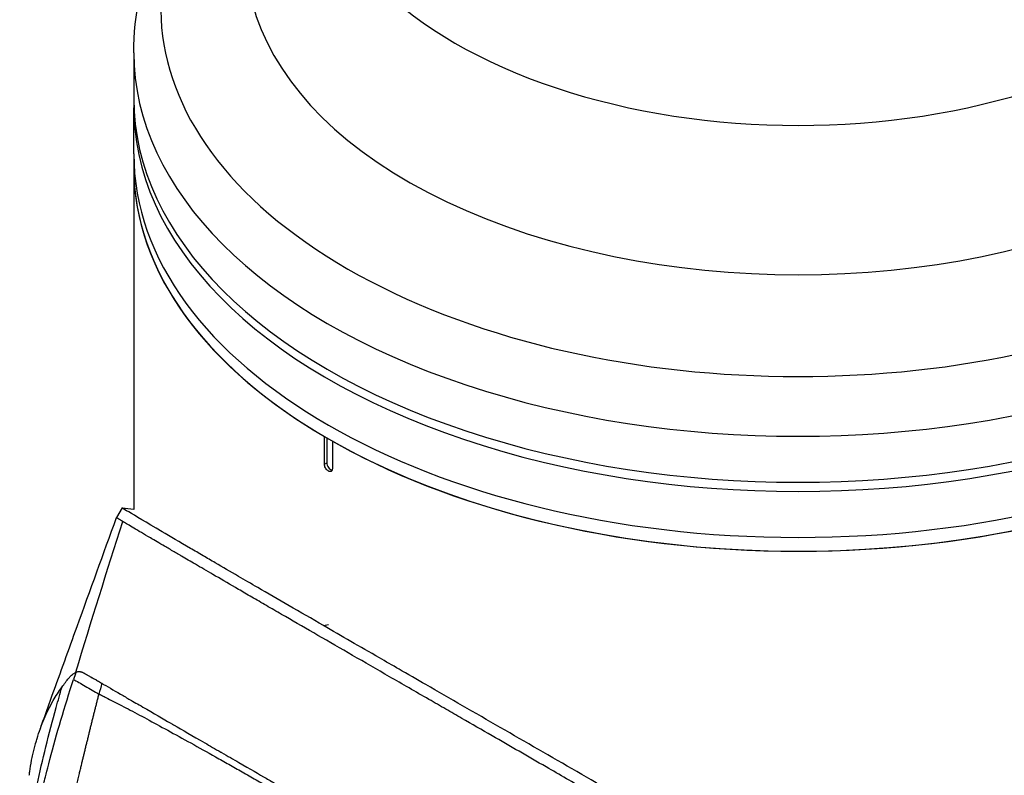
# Model space of a CAD drawing. Header units: millimetres. Extents: x 0 to 4378, y 0 to 2376.
# Tile 307 of 339: x 2535 to 2622, y 1163 to 1230. Entities that reach past the tile are written whole.
import ezdxf

# ---------------------------------------------------------------- set-up
doc = ezdxf.new("R2010")
doc.units = ezdxf.units.MM
doc.header["$LTSCALE"] = 0.2
doc.layers.add('01_Object Line', color=4, linetype='Continuous')

# ---------------------------------------------------------------- blocks, each defined once
blk = doc.blocks.new('Blk$A32R2-0W24N')
for p, q in [((-163.935, 192.951), (-163.935, 188.868)), ((-163.935, 183.969), (-163.935, 188.052)), ((-163.935, 183.969), (-163.935, 182.744)), ((-163.935, 182.744), (-163.935, 152.397)), ((-147.006, 156.413), (-147.006, 158.863)), ((-146.794, 158.739), (-146.794, 156.536)), ((-146.299, 158.455), (-146.299, 156.005)), ((-147.006, 156.413), (-146.794, 156.536)), ((-164.971, 152.527), (-165.471, 151.661)), ((-163.934, 152.397), (-163.943, 152.402)), ((-147.079, 142.073), (-146.655, 142.188)), ((-165.899, 136.444), (-165.9, 136.443)), ((-164.832, 135.827), (-164.833, 135.826))]:
    blk.add_line(p, q)
for centre, major_axis, ratio, start_param, end_param in [((-104.935, 196.87), (-56.6, 0), 0.57735, 5.575267, 10.132696), ((-104.935, 201.524), (49, 0), 0.57735, 2.641527, 6.783251), ((-104.935, 211.322), (-43, 0), 0.57735, 0, 3.141593), ((-104.935, 192.951), (-59, 0), 0.57735, 0, 3.141593), ((-104.935, 188.052), (59, 0), 0.57735, 3.129608, 6.29517), ((-104.935, 188.868), (-59, 0), 0.57735, 0, 3.141593), ((-104.935, 183.969), (59, 0), 0.57735, 3.141593, 6.283185), ((-104.935, 183.969), (59, 0), 0.57735, 3.141593, 6.283185), ((-104.935, 182.744), (-59, 0), 0.57735, 0, 0.776923), ((-104.935, 182.744), (59, 0), 0.57735, 3.141593, 6.283185), ((-104.935, 182.744), (59, 0), 0.57735, 3.935465, 6.283185), ((-146.44, 156.332), (0.25, -0.433), 0.57735, 3.926991, 5.844637), ((-27.42, 71.665), (-89.237, 135.697), 0.881923, 0.609, 0.613506), ((73.904, 179.503), (-180.139, -312.009), 0.577359, 5.163887, 5.166806)]:
    blk.add_ellipse(centre, major_axis=major_axis, ratio=ratio, start_param=start_param, end_param=end_param)
for points, knots in [([(-163.935, 192.951), (-163.935, 196.315), (-163.202, 199.668), (-160.474, 205.937), (-158.491, 208.855), (-153.726, 213.984), (-150.997, 216.233), (-147.935, 218.234)], [3.9269908, 3.9269908, 3.9269908, 3.9269908, 4.1731827, 4.1731827, 4.4193746, 4.4193746, 4.6506401, 4.6506401, 4.6506401, 4.6506401]), ([(-146.299, 156.005), (-146.299, 155.959), (-146.306, 155.917), (-146.319, 155.881), (-146.332, 155.846), (-146.352, 155.816), (-146.377, 155.794), (-146.402, 155.773), (-146.432, 155.759), (-146.466, 155.754), (-146.5, 155.749), (-146.538, 155.753), (-146.576, 155.765), (-146.602, 155.773), (-146.628, 155.785), (-146.654, 155.8), (-146.694, 155.823), (-146.734, 155.854), (-146.771, 155.891), (-146.808, 155.927), (-146.843, 155.971), (-146.874, 156.017), (-146.905, 156.064), (-146.932, 156.115), (-146.953, 156.166), (-146.973, 156.217), (-146.989, 156.269), (-146.997, 156.319), (-147.003, 156.351), (-147.006, 156.383), (-147.006, 156.413)], [0, 0, 0, 0, 0.107468, 0.107468, 0.107468, 0.214935, 0.214935, 0.214935, 0.322405, 0.322405, 0.322405, 0.429877, 0.429877, 0.429877, 0.5, 0.5, 0.5, 0.607468, 0.607468, 0.607468, 0.714935, 0.714935, 0.714935, 0.822405, 0.822405, 0.822405, 0.929877, 0.929877, 0.929877, 1, 1, 1, 1]), ([(-147.079, 142.073), (-148.138, 142.685), (-149.158, 143.274), (-151.11, 144.404), (-152.041, 144.943), (-153.515, 145.799), (-154.083, 146.129), (-155.358, 146.87), (-156.047, 147.271), (-157.067, 147.866), (-157.425, 148.075), (-158.164, 148.507), (-158.541, 148.727), (-159.86, 149.498), (-160.696, 149.989), (-162.856, 151.259), (-163.821, 151.831), (-164.656, 152.331), (-164.833, 152.438), (-164.956, 152.516), (-164.974, 152.528), (-164.971, 152.527)], [0, 0, 0, 0, 0.449356, 0.449356, 0.898467, 0.898467, 1.197468, 1.197468, 1.595858, 1.595858, 1.82337, 1.82337, 2.083118, 2.083118, 2.775822, 2.775822, 4.159486, 4.159486, 4.850949, 4.850949, 5.191637, 5.191637, 5.191637, 5.191637]), ([(-172.262, 132.863), (-172.253, 132.888), (-172.244, 132.913), (-172.207, 133.014), (-172.18, 133.09), (-172.071, 133.393), (-171.99, 133.62), (-171.663, 134.529), (-171.418, 135.21), (-170.438, 137.931), (-169.703, 139.966), (-167.8, 145.233), (-166.635, 148.453), (-165.471, 151.661)], [0, 0, 0, 0, 0.008057, 0.008057, 0.032228, 0.032228, 0.104742, 0.104742, 0.322298, 0.322298, 0.975246, 0.975246, 2.01898, 2.01898, 2.01898, 2.01898]), ([(-164.894, 151.308), (-164.898, 151.311), (-164.913, 151.32), (-164.944, 151.338), (-164.956, 151.345), (-164.992, 151.367), (-165.015, 151.381), (-165.081, 151.42), (-165.121, 151.445), (-165.233, 151.512), (-165.293, 151.549), (-165.372, 151.597), (-165.398, 151.613), (-165.438, 151.638), (-165.452, 151.647), (-165.468, 151.658), (-165.472, 151.661), (-165.471, 151.661)], [-1.0542714, -1.0542714, -1.0542714, -1.0542714, -1.0160112, -1.0160112, -0.9911733, -0.9911733, -0.9414979, -0.9414979, -0.8421441, -0.8421441, -0.6435636, -0.6435636, -0.5113721, -0.5113721, -0.3790245, -0.3790245, -0.2702681, -0.2702681, -0.2702681, -0.2702681]), ([(-112.865, 121.21), (-112.882, 121.219), (-112.946, 121.256), (-113.087, 121.338), (-113.143, 121.37), (-113.31, 121.466), (-113.421, 121.53), (-113.756, 121.723), (-113.979, 121.851), (-114.649, 122.237), (-115.097, 122.495), (-116.443, 123.27), (-117.343, 123.788), (-120.051, 125.347), (-121.868, 126.393), (-124.895, 128.136), (-126.105, 128.832), (-128.922, 130.454), (-130.525, 131.377), (-133.014, 132.81), (-133.91, 133.326), (-135.275, 134.113), (-135.749, 134.385), (-136.722, 134.946), (-137.222, 135.234), (-138.905, 136.204), (-140.073, 136.877), (-142.336, 138.182), (-143.431, 138.813), (-145.557, 140.04), (-146.587, 140.634), (-148.58, 141.785), (-149.542, 142.341), (-150.697, 143.009), (-150.926, 143.142), (-151.606, 143.535), (-152.047, 143.791), (-152.921, 144.298), (-153.351, 144.547), (-154.162, 145.018), (-154.543, 145.24), (-155.612, 145.861), (-156.274, 146.246), (-157.449, 146.931), (-157.969, 147.235), (-158.893, 147.774), (-159.303, 148.014), (-159.778, 148.292), (-159.862, 148.341), (-160.085, 148.472), (-160.222, 148.552), (-160.649, 148.802), (-160.927, 148.966), (-161.657, 149.394), (-162.08, 149.643), (-163.041, 150.209), (-163.529, 150.497), (-164.133, 150.855), (-164.314, 150.962), (-164.514, 151.081), (-164.553, 151.105), (-164.647, 151.16), (-164.7, 151.192), (-164.776, 151.238), (-164.801, 151.252), (-164.837, 151.274), (-164.848, 151.281), (-164.878, 151.299), (-164.891, 151.306), (-164.894, 151.308)], [-1.691817, -1.691817, -1.691817, -1.691817, -1.685693, -1.685693, -1.681725, -1.681725, -1.673789, -1.673789, -1.657916, -1.657916, -1.626174, -1.626174, -1.562675, -1.562675, -1.435698, -1.435698, -1.351034, -1.351034, -1.238185, -1.238185, -1.174022, -1.174022, -1.139664, -1.139664, -1.103057, -1.103057, -1.015385, -1.015385, -0.929461, -0.929461, -0.843958, -0.843958, -0.758525, -0.758525, -0.737003, -0.737003, -0.694304, -0.694304, -0.650672, -0.650672, -0.610004, -0.610004, -0.533695, -0.533695, -0.466986, -0.466986, -0.408715, -0.408715, -0.396001, -0.396001, -0.374521, -0.374521, -0.328153, -0.328153, -0.246913, -0.246913, -0.125005, -0.125005, -0.064057, -0.064057, -0.04882, -0.04882, -0.025982, -0.025982, -0.014544, -0.014544, -0.008825, -0.008825, -0.000001, -0.000001, -0.000001, -0.000001]), ([(-53.697, 88.054), (-53.7, 88.055), (-53.725, 88.072), (-53.811, 88.124), (-53.848, 88.147), (-53.974, 88.223), (-54.077, 88.285), (-54.442, 88.503), (-54.759, 88.691), (-55.911, 89.37), (-56.951, 89.979), (-59.07, 91.215), (-60.022, 91.769), (-62.096, 92.974), (-62.954, 93.471), (-63.29, 93.668), (-63.35, 93.702), (-63.594, 93.845), (-63.779, 93.953), (-64.732, 94.512), (-65.564, 94.998), (-67.429, 96.089), (-68.473, 96.699), (-70.07, 97.632), (-70.567, 97.923), (-71.243, 98.317), (-71.402, 98.411), (-71.728, 98.601), (-71.892, 98.696), (-72.393, 98.986), (-72.749, 99.193), (-73.775, 99.788), (-74.449, 100.179), (-76.763, 101.52), (-78.447, 102.495), (-81.041, 103.997), (-81.913, 104.502), (-83.245, 105.273), (-83.696, 105.533), (-85.116, 106.355), (-86.083, 106.914), (-88.011, 108.028), (-88.956, 108.574), (-90.863, 109.676), (-91.814, 110.225), (-93.711, 111.321), (-94.654, 111.865), (-99.276, 114.533), (-103.105, 116.741), (-108.708, 119.969), (-110.395, 120.941), (-115.078, 123.638), (-118.108, 125.382), (-125.732, 129.772), (-130.307, 132.405), (-135.83, 135.586), (-136.92, 136.214), (-138.799, 137.297), (-139.595, 137.756), (-140.968, 138.547), (-141.55, 138.883), (-142.986, 139.711), (-143.831, 140.199), (-145.485, 141.153), (-146.292, 141.619), (-147.079, 142.073)], [0.000001, 0.000001, 0.000001, 0.000001, 0.020999, 0.020999, 0.03362, 0.03362, 0.058853, 0.058853, 0.10929, 0.10929, 0.210139, 0.210139, 0.277387, 0.277387, 0.343259, 0.343259, 0.357255, 0.357255, 0.400141, 0.400141, 0.572106, 0.572106, 0.758153, 0.758153, 0.839265, 0.839265, 0.865124, 0.865124, 0.885821, 0.885821, 0.936976, 0.936976, 1.031169, 1.031169, 1.255712, 1.255712, 1.367089, 1.367089, 1.423303, 1.423303, 1.543936, 1.543936, 1.662482, 1.662482, 1.779397, 1.779397, 1.892284, 1.892284, 2.327177, 2.327177, 2.51121, 2.51121, 2.83327, 2.83327, 3.318061, 3.318061, 3.439024, 3.439024, 3.529698, 3.529698, 3.597738, 3.597738, 3.699741, 3.699741, 3.801674, 3.801674, 3.801674, 3.801674]), ([(-173.359, 120.93), (-173.063, 122.818), (-172.734, 124.458), (-172.442, 125.795), (-172.224, 126.797), (-172.033, 127.601), (-171.889, 128.191), (-171.828, 128.444), (-171.67, 129.102), (-171.385, 130.191), (-170.784, 132.482), (-170.084, 134.853), (-169.285, 137.305)], [0, 0, 0, 0, 0.25, 0.25, 0.25, 0.375, 0.375, 0.375, 0.5, 0.5, 0.5, 1, 1, 1, 1]), ([(-170.309, 136.628), (-170.114, 136.9), (-169.911, 137.164), (-169.7, 137.419), (-169.661, 137.466), (-169.635, 137.497), (-169.621, 137.513), (-169.595, 137.542), (-169.569, 137.57), (-169.542, 137.597), (-169.493, 137.645), (-169.442, 137.692), (-169.386, 137.737), (-169.314, 137.794), (-169.211, 137.866), (-169.074, 137.946)], [-1, -1, -1, -1, -0.5, -0.5, -0.5, -0.4375, -0.4375, -0.4375, -0.375, -0.375, -0.375, -0.25, -0.25, -0.25, 0, 0, 0, 0]), ([(-169.285, 137.305), (-169.153, 137.228), (-168.993, 137.136), (-168.817, 137.034), (-168.64, 136.932), (-168.446, 136.82), (-168.244, 136.704), (-168.042, 136.587), (-167.833, 136.467), (-167.627, 136.347), (-167.421, 136.228), (-167.217, 136.111), (-167.026, 136)], [0, 0, 0, 0, 0.249993, 0.249993, 0.249993, 0.499995, 0.499995, 0.499995, 0.749998, 0.749998, 0.749998, 1, 1, 1, 1]), ([(-169.074, 137.946), (-169.072, 137.947), (-169.071, 137.947), (-169.069, 137.948), (-169.046, 137.958), (-169.021, 137.967), (-168.995, 137.975), (-168.971, 137.982), (-168.945, 137.988), (-168.919, 137.993), (-168.915, 137.994), (-168.911, 137.994), (-168.907, 137.995), (-168.861, 138.002), (-168.815, 138.005), (-168.771, 138.002), (-168.763, 138.001), (-168.756, 138.001), (-168.748, 138), (-168.731, 137.998), (-168.715, 137.995), (-168.699, 137.993), (-168.674, 137.989), (-168.65, 137.983), (-168.628, 137.977), (-168.616, 137.974), (-168.605, 137.971), (-168.594, 137.968), (-168.59, 137.966), (-168.577, 137.964), (-168.557, 137.956), (-168.547, 137.953), (-168.535, 137.948), (-168.521, 137.942), (-168.52, 137.942), (-168.519, 137.941), (-168.518, 137.941), (-168.507, 137.937), (-168.497, 137.932), (-168.486, 137.928), (-168.471, 137.922), (-168.457, 137.915), (-168.442, 137.908), (-168.435, 137.905), (-168.428, 137.901), (-168.42, 137.897), (-168.353, 137.864), (-168.261, 137.812), (-168.142, 137.74), (-168.067, 137.694), (-167.995, 137.652), (-167.926, 137.613), (-167.894, 137.594), (-167.862, 137.577), (-167.831, 137.56), (-167.795, 137.54), (-167.728, 137.504), (-167.629, 137.451), (-167.616, 137.443), (-167.602, 137.436), (-167.587, 137.428), (-167.484, 137.372), (-167.398, 137.326), (-167.333, 137.289), (-167.328, 137.286), (-167.323, 137.283), (-167.317, 137.28), (-167.205, 137.217), (-167.095, 137.152), (-166.986, 137.084), (-166.927, 137.047), (-166.869, 137.009), (-166.81, 136.97), (-166.801, 136.964), (-166.792, 136.958), (-166.783, 136.952)], [0, 0, 0, 0, 0.0021802, 0.0021802, 0.0021802, 0.0349898, 0.0349898, 0.0349898, 0.0665186, 0.0665186, 0.0665186, 0.0714286, 0.0714286, 0.0714286, 0.1321946, 0.1321946, 0.1321946, 0.1428571, 0.1428571, 0.1428571, 0.1638774, 0.1638774, 0.1638774, 0.197224, 0.197224, 0.197224, 0.2142857, 0.2142857, 0.2142857, 0.2376364, 0.2376364, 0.2376364, 0.2489714, 0.2489714, 0.2489714, 0.25, 0.25, 0.25, 0.2648779, 0.2648779, 0.2648779, 0.2857143, 0.2857143, 0.2857143, 0.3001586, 0.3001586, 0.3001586, 0.4285714, 0.4285714, 0.4285714, 0.525964, 0.525964, 0.525964, 0.5714286, 0.5714286, 0.5714286, 0.6658539, 0.6658539, 0.6658539, 0.6785714, 0.6785714, 0.6785714, 0.7857143, 0.7857143, 0.7857143, 0.7919818, 0.7919818, 0.7919818, 0.9202925, 0.9202925, 0.9202925, 0.9895013, 0.9895013, 0.9895013, 1, 1, 1, 1]), ([(-174.068, 118.665), (-173.749, 121.582), (-173.236, 124.673), (-172.529, 127.939), (-172.05, 130.151), (-171.482, 132.443), (-170.824, 134.815), (-170.658, 135.414), (-170.486, 136.018), (-170.309, 136.628)], [-1, -1, -1, -1, -0.459072, -0.459072, -0.459072, -0.092566, -0.092566, -0.092566, 0, 0, 0, 0]), ([(-173.219, 128.783), (-173.206, 128.891), (-173.191, 129.002), (-173.175, 129.116), (-173.13, 129.432), (-173.074, 129.773), (-173.005, 130.133), (-172.973, 130.293), (-172.94, 130.458), (-172.903, 130.627), (-172.868, 130.785), (-172.83, 130.947), (-172.79, 131.111), (-172.751, 131.267), (-172.71, 131.425), (-172.665, 131.585), (-172.659, 131.61), (-172.652, 131.635), (-172.645, 131.659), (-172.609, 131.785), (-172.571, 131.915), (-172.531, 132.05), (-172.445, 132.333), (-172.346, 132.634), (-172.23, 132.95), (-172.129, 133.226), (-172.016, 133.513), (-171.889, 133.81), (-171.669, 134.322), (-171.406, 134.861), (-171.088, 135.414), (-170.859, 135.813), (-170.6, 136.22), (-170.309, 136.628)], [0.8422083, 0.8422083, 0.8422083, 0.8422083, 0.849008, 0.849008, 0.849008, 0.8678821, 0.8678821, 0.8678821, 0.876305, 0.876305, 0.876305, 0.8842189, 0.8842189, 0.8842189, 0.8917062, 0.8917062, 0.8917062, 0.8928571, 0.8928571, 0.8928571, 0.9031342, 0.9031342, 0.9031342, 0.9247967, 0.9247967, 0.9247967, 0.9437386, 0.9437386, 0.9437386, 0.9764071, 0.9764071, 0.9764071, 1, 1, 1, 1]), ([(-166.783, 136.952), (-166.761, 136.939), (-166.738, 136.926), (-166.715, 136.913), (-166.683, 136.895), (-166.651, 136.876), (-166.619, 136.858), (-166.1, 136.559), (-165.519, 136.225), (-164.88, 135.855), (-164.61, 135.699), (-164.33, 135.537), (-164.039, 135.369), (-163.845, 135.257), (-163.654, 135.146), (-163.467, 135.038), (-163.234, 134.903), (-163.007, 134.771), (-162.788, 134.645), (-161.818, 134.083), (-161.014, 133.619), (-160.484, 133.312), (-160.443, 133.289), (-160.402, 133.265), (-160.36, 133.241), (-159.625, 132.816), (-158.725, 132.297), (-157.624, 131.661), (-157.183, 131.407), (-156.71, 131.134), (-156.203, 130.842), (-156.185, 130.832), (-156.168, 130.821), (-156.15, 130.811), (-155.601, 130.494), (-155.086, 130.197), (-154.611, 129.924), (-153.605, 129.343), (-152.784, 128.87), (-152.187, 128.525), (-151.825, 128.316), (-151.545, 128.155), (-151.351, 128.042), (-151.336, 128.034), (-151.322, 128.026), (-151.308, 128.018), (-151.035, 127.86), (-150.766, 127.705), (-150.501, 127.552), (-150.209, 127.383), (-149.921, 127.217), (-149.638, 127.054), (-149.025, 126.7), (-148.436, 126.36), (-147.874, 126.036), (-147.233, 125.665), (-146.628, 125.316), (-146.063, 124.99), (-145.384, 124.598), (-144.764, 124.24), (-144.208, 123.919), (-143.555, 123.542), (-142.989, 123.215), (-142.517, 122.942), (-142.448, 122.903), (-142.38, 122.863), (-142.312, 122.824), (-141.547, 122.382), (-140.9, 122.009), (-140.38, 121.709), (-139.694, 121.313), (-139.229, 121.045), (-138.992, 120.908), (-138.469, 120.608), (-137.617, 120.119), (-136.419, 119.433), (-136.087, 119.243), (-135.728, 119.037), (-135.342, 118.816), (-134.168, 118.144), (-133.171, 117.571), (-132.361, 117.105), (-132.087, 116.947), (-131.835, 116.802), (-131.604, 116.668), (-130.404, 115.975), (-129.287, 115.323), (-128.259, 114.716), (-128.173, 114.665), (-128.087, 114.615), (-128.003, 114.565), (-127.96, 114.539), (-127.917, 114.514), (-127.874, 114.489), (-127.86, 114.481), (-127.846, 114.472), (-127.832, 114.464)], [0, 0, 0, 0, 0.00361, 0.00361, 0.00361, 0.008721, 0.008721, 0.008721, 0.090486, 0.090486, 0.090486, 0.125, 0.125, 0.125, 0.141082, 0.141082, 0.141082, 0.161133, 0.161133, 0.161133, 0.25, 0.25, 0.25, 0.254893, 0.254893, 0.254893, 0.340688, 0.340688, 0.340688, 0.375, 0.375, 0.375, 0.375879, 0.375879, 0.375879, 0.403474, 0.403474, 0.403474, 0.461942, 0.461942, 0.461942, 0.497315, 0.497315, 0.497315, 0.5, 0.5, 0.5, 0.513913, 0.513913, 0.513913, 0.529261, 0.529261, 0.529261, 0.562572, 0.562572, 0.562572, 0.600636, 0.600636, 0.600636, 0.646363, 0.646363, 0.646363, 0.7, 0.7, 0.7, 0.702738, 0.702738, 0.702738, 0.733893, 0.733893, 0.733893, 0.775, 0.775, 0.775, 0.833716, 0.833716, 0.833716, 0.85, 0.85, 0.85, 0.906076, 0.906076, 0.906076, 0.925, 0.925, 0.925, 0.990784, 0.990784, 0.990784, 0.996291, 0.996291, 0.996291, 0.999075, 0.999075, 0.999075, 1, 1, 1, 1]), ([(-169.315, 126.606), (-169.268, 126.807), (-169.222, 127.005), (-169.177, 127.198), (-169.151, 127.31), (-169.125, 127.419), (-169.09, 127.569), (-169.054, 127.718), (-169.01, 127.907), (-168.969, 128.079), (-168.949, 128.165), (-168.929, 128.247), (-168.909, 128.33), (-168.89, 128.414), (-168.869, 128.499), (-168.849, 128.584), (-168.829, 128.669), (-168.809, 128.754), (-168.789, 128.838), (-168.758, 128.965), (-168.728, 129.092), (-168.698, 129.219), (-168.667, 129.346), (-168.637, 129.472), (-168.607, 129.599), (-168.576, 129.726), (-168.546, 129.853), (-168.515, 129.98), (-168.49, 130.085), (-168.464, 130.191), (-168.439, 130.296), (-168.413, 130.402), (-168.388, 130.507), (-168.362, 130.613), (-168.337, 130.718), (-168.311, 130.824), (-168.285, 130.929), (-168.257, 131.045), (-168.229, 131.161), (-168.201, 131.277), (-168.173, 131.393), (-168.144, 131.509), (-168.116, 131.625), (-168.087, 131.741), (-168.059, 131.857), (-168.031, 131.973), (-168.004, 132.084), (-167.976, 132.194), (-167.949, 132.305), (-167.922, 132.415), (-167.895, 132.526), (-167.868, 132.636), (-167.84, 132.747), (-167.813, 132.858), (-167.786, 132.968), (-167.758, 133.081), (-167.73, 133.194), (-167.702, 133.307), (-167.673, 133.42), (-167.645, 133.534), (-167.617, 133.647), (-167.589, 133.76), (-167.561, 133.873), (-167.533, 133.986), (-167.505, 134.098), (-167.477, 134.209), (-167.449, 134.321), (-167.421, 134.432), (-167.393, 134.544), (-167.365, 134.656), (-167.337, 134.767), (-167.309, 134.879), (-167.281, 134.991), (-167.253, 135.103), (-167.224, 135.215), (-167.196, 135.327), (-167.168, 135.439), (-167.139, 135.552), (-167.111, 135.664), (-167.082, 135.776), (-167.054, 135.888), (-167.026, 136)], [0, 0, 0, 0, 0.0897132, 0.0897132, 0.0897132, 0.1414804, 0.1414804, 0.1414804, 0.1932476, 0.1932476, 0.1932476, 0.2191312, 0.2191312, 0.2191312, 0.2450148, 0.2450148, 0.2450148, 0.2708984, 0.2708984, 0.2708984, 0.3096449, 0.3096449, 0.3096449, 0.3483914, 0.3483914, 0.3483914, 0.3871379, 0.3871379, 0.3871379, 0.4193782, 0.4193782, 0.4193782, 0.4516185, 0.4516185, 0.4516185, 0.4838587, 0.4838587, 0.4838587, 0.5192811, 0.5192811, 0.5192811, 0.5547035, 0.5547035, 0.5547035, 0.5901259, 0.5901259, 0.5901259, 0.6238896, 0.6238896, 0.6238896, 0.6576534, 0.6576534, 0.6576534, 0.6914171, 0.6914171, 0.6914171, 0.7259458, 0.7259458, 0.7259458, 0.7604744, 0.7604744, 0.7604744, 0.795003, 0.795003, 0.795003, 0.8290876, 0.8290876, 0.8290876, 0.8631723, 0.8631723, 0.8631723, 0.8972569, 0.8972569, 0.8972569, 0.9315046, 0.9315046, 0.9315046, 0.9657523, 0.9657523, 0.9657523, 1, 1, 1, 1]), ([(-167.026, 136), (-167.001, 135.988), (-166.976, 135.976), (-166.952, 135.963), (-166.927, 135.951), (-166.902, 135.938), (-166.877, 135.926), (-166.827, 135.9), (-166.776, 135.875), (-166.725, 135.849), (-166.622, 135.797), (-166.517, 135.744), (-166.41, 135.69), (-166.196, 135.581), (-165.973, 135.467), (-165.742, 135.348), (-165.279, 135.109), (-164.781, 134.85), (-164.25, 134.57), (-163.718, 134.289), (-163.153, 133.988), (-162.556, 133.667), (-161.959, 133.345), (-161.33, 133.003), (-160.671, 132.643), (-160.012, 132.282), (-159.324, 131.902), (-158.608, 131.504), (-157.892, 131.105), (-157.149, 130.689), (-156.38, 130.257), (-155.996, 130.04), (-155.606, 129.819), (-155.209, 129.595), (-154.813, 129.37), (-154.41, 129.141), (-154.002, 128.908), (-153.594, 128.675), (-153.18, 128.438), (-152.76, 128.197), (-152.55, 128.077), (-152.338, 127.955), (-152.125, 127.832), (-151.913, 127.71), (-151.7, 127.587), (-151.485, 127.463), (-151.27, 127.339), (-151.054, 127.214), (-150.836, 127.088), (-150.619, 126.962), (-150.4, 126.835), (-150.18, 126.707), (-149.74, 126.452), (-149.295, 126.193), (-148.845, 125.931), (-148.395, 125.669), (-147.941, 125.404), (-147.483, 125.136), (-147.024, 124.868), (-146.561, 124.597), (-146.094, 124.323), (-145.16, 123.775), (-144.209, 123.217), (-143.245, 122.648), (-142.28, 122.079), (-141.302, 121.501), (-140.312, 120.914), (-139.322, 120.328), (-138.321, 119.733), (-137.31, 119.131), (-136.3, 118.529), (-135.281, 117.921), (-134.256, 117.307), (-133.23, 116.694), (-132.199, 116.075), (-131.165, 115.453), (-130.648, 115.142), (-130.13, 114.831), (-129.612, 114.519), (-129.353, 114.362), (-129.094, 114.206), (-128.835, 114.05), (-128.705, 113.972), (-128.576, 113.893), (-128.446, 113.815), (-128.381, 113.776), (-128.316, 113.737), (-128.252, 113.698), (-128.187, 113.659), (-128.122, 113.619), (-128.057, 113.58)], [0, 0, 0, 0, 0.0039109, 0.0039109, 0.0039109, 0.0078218, 0.0078218, 0.0078218, 0.0156437, 0.0156437, 0.0156437, 0.0312874, 0.0312874, 0.0312874, 0.0625747, 0.0625747, 0.0625747, 0.1251494, 0.1251494, 0.1251494, 0.1877242, 0.1877242, 0.1877242, 0.2502989, 0.2502989, 0.2502989, 0.3128736, 0.3128736, 0.3128736, 0.3754483, 0.3754483, 0.3754483, 0.4067357, 0.4067357, 0.4067357, 0.4380231, 0.4380231, 0.4380231, 0.4693104, 0.4693104, 0.4693104, 0.4849915, 0.4849915, 0.4849915, 0.5005978, 0.5005978, 0.5005978, 0.5162041, 0.5162041, 0.5162041, 0.5318104, 0.5318104, 0.5318104, 0.5630231, 0.5630231, 0.5630231, 0.5942357, 0.5942357, 0.5942357, 0.6254483, 0.6254483, 0.6254483, 0.6878736, 0.6878736, 0.6878736, 0.7502989, 0.7502989, 0.7502989, 0.8127242, 0.8127242, 0.8127242, 0.8751494, 0.8751494, 0.8751494, 0.9375747, 0.9375747, 0.9375747, 0.9687874, 0.9687874, 0.9687874, 0.9843937, 0.9843937, 0.9843937, 0.9921968, 0.9921968, 0.9921968, 0.9960984, 0.9960984, 0.9960984, 1, 1, 1, 1])]:
    blk.add_open_spline(points, degree=3, knots=knots)
for points in [[(-164.971, 152.527), (-164.628, 152.485), (-164.285, 152.444), (-163.943, 152.402)], [(-169.074, 137.946), (-167.724, 142.446), (-166.331, 146.9), (-164.894, 151.308)]]:
    blk.add_open_spline(points, degree=3)

msp = doc.modelspace()

# ---------------------------------------------------------------- block references
at = {"layer": '01_Object Line'}
msp.add_blockref('Blk$A32R2-0W24N', (2708.753, 1034.021), dxfattribs=at)

doc.saveas('drawing.dxf')
